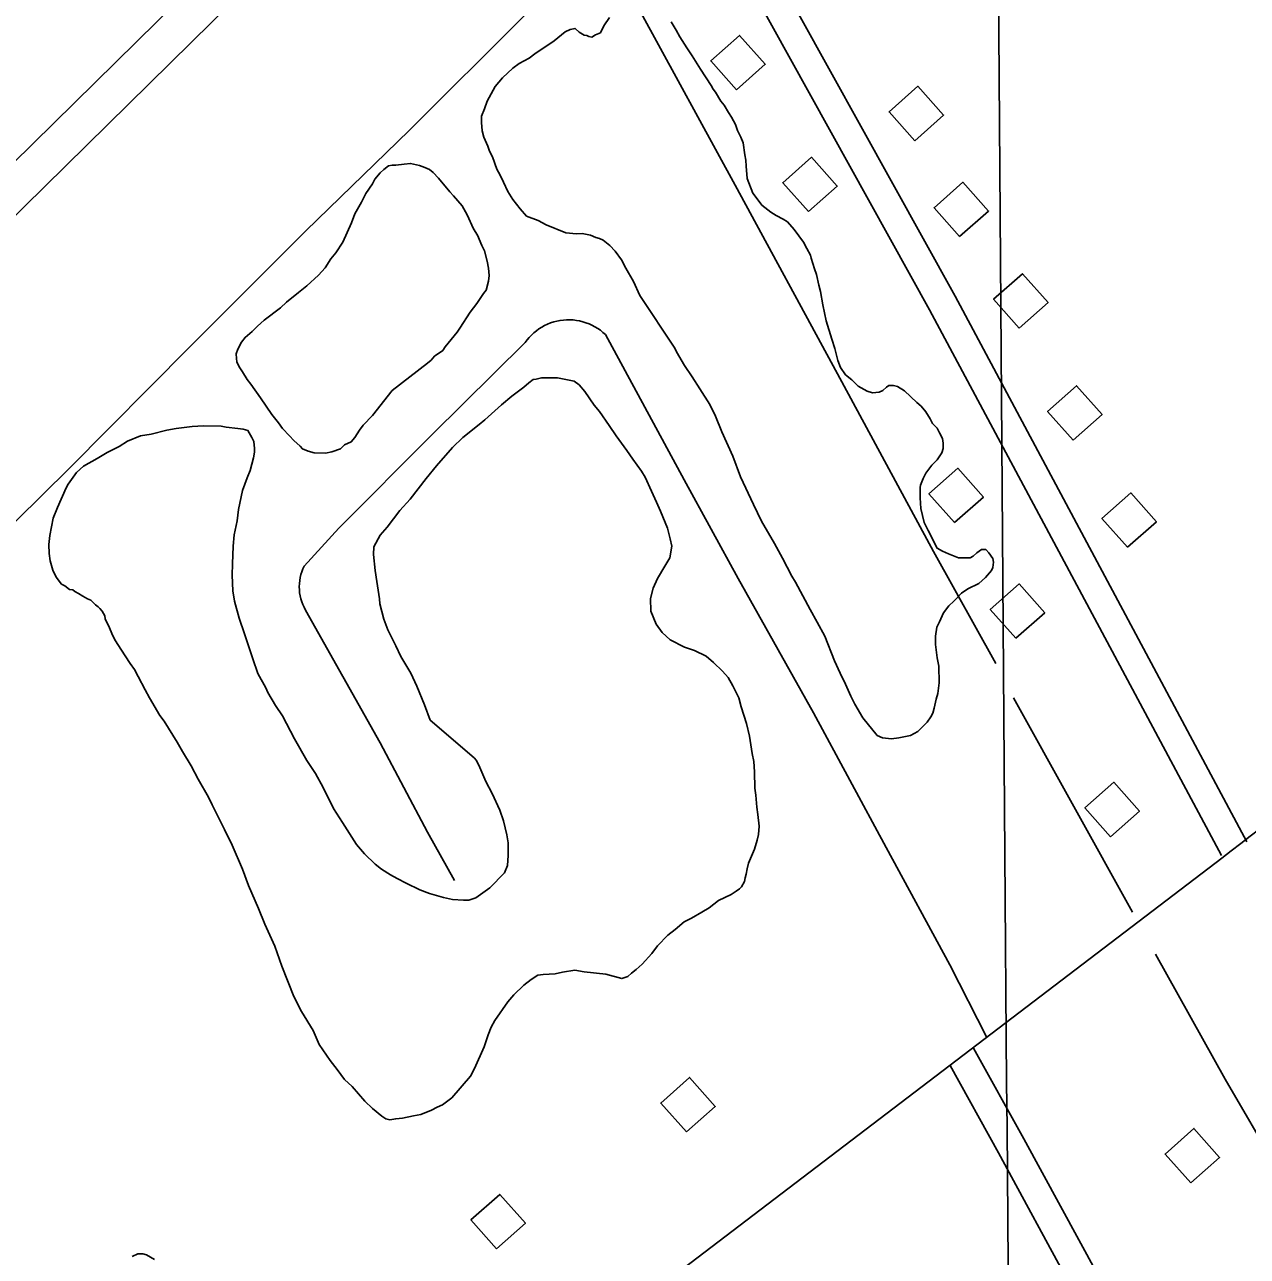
# Model space of a CAD drawing. Extents: x 3540316 to 3578335, y 553172 to 578787.
# Drawn here: x 3553934 to 3555202, y 573623 to 574901 of the extents above; entities that cross this region are included whole.
import ezdxf

# ---------------------------------------------------------------- set-up
doc = ezdxf.new("R2010")
doc.units = 0
for name, color, linetype in [('V-BLDG-OTLN', 7, 'Continuous'), ('V-GRID-MAJR', 7, 'Continuous'), ('V-ROAD-CNTR', 7, 'Continuous'), ('V-SITE-VEGE', 7, 'Continuous'), ('V-TOPO-SHOR', 7, 'Continuous')]:
    doc.layers.add(name, color=color, linetype=linetype)

msp = doc.modelspace()

# ---------------------------------------------------------------- linework, layer by layer
at = {"layer": 'V-BLDG-OTLN'}
for points in [[(3554671.694618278, 574833.245307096), (3554701.62355842, 574859.7822540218), (3554675.086611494, 574889.7111941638), (3554645.1576713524, 574863.174247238)], [(3554856.649248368, 574780.4394127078), (3554886.57818851, 574806.976359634), (3554860.041241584, 574836.9052997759), (3554830.1123014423, 574810.36835285)], [(3554746.4114688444, 574706.847559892), (3554776.340408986, 574733.3845068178), (3554749.80346206, 574763.31344696), (3554719.8745219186, 574736.7765000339)], [(3554903.271155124, 574680.8996117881), (3554933.2000952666, 574707.4365587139), (3554906.6631483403, 574737.3654988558), (3554876.7342081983, 574710.8285519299)], [(3554964.966031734, 574585.9828016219), (3554994.8949718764, 574612.519748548), (3554968.35802495, 574642.44868869), (3554938.4290848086, 574615.9117417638)], [(3555021.064919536, 574469.7680340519), (3555050.9938596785, 574496.304980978), (3555024.4569127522, 574526.23392112), (3554994.52797261, 574499.6969741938)], [(3554897.932165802, 574384.2842050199), (3554927.861105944, 574410.8211519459), (3554901.324159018, 574440.750092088), (3554871.395218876, 574414.2131451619)], [(3555077.418806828, 574358.672256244), (3555107.34774697, 574385.2092031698), (3555080.8108000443, 574415.138143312), (3555050.8818599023, 574388.6011963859)], [(3554961.584038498, 574264.3204449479), (3554991.5129786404, 574290.8573918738), (3554964.976031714, 574320.786332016), (3554935.047091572, 574294.2493850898)], [(3555059.696842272, 574058.5188565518), (3555089.625782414, 574085.055803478), (3555063.0888354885, 574114.9847436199), (3555033.159895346, 574088.4477966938)], [(3554619.855721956, 573752.302468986), (3554649.784662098, 573778.8394159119), (3554623.247715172, 573808.7683560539), (3554593.3187750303, 573782.2314091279)], [(3555142.89767587, 573699.3915748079), (3555172.826616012, 573725.928521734), (3555146.289669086, 573755.8574618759), (3555116.3607289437, 573729.3205149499)], [(3554423.012115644, 573631.0477114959), (3554452.9410557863, 573657.584658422), (3554426.40410886, 573687.513598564), (3554396.4751687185, 573660.976651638)]]:
    msp.add_lwpolyline(points, close=True, dxfattribs=at)
at = {"layer": 'V-GRID-MAJR'}
msp.add_spline([(3555066.6580000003, 558654.5920000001), (3555020.84, 564712.414), (3554974.9990000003, 570773.3200000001), (3554929.157, 576834.2440000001), (3554929.134, 576837.311)], degree=3, dxfattribs=at)
at = {"layer": 'V-ROAD-CNTR'}
for points in [[(3556059.5958424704, 576849.067275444), (3555248.6574643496, 576063.4908465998), (3553492.5229766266, 574335.02430354)], [(3556117.6897262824, 576849.5152745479), (3555276.6724083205, 576034.799903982), (3553520.6519203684, 574306.445360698)], [(3555201.15755935, 574053.25486708), (3554898.484164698, 574619.2707350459), (3554671.5006186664, 575028.9939155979)], [(3555174.701612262, 574039.1088953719), (3554872.1342173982, 574604.9267637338), (3554645.25867115, 575014.455944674)], [(3554931.2962347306, 573850.3241099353), (3554893.098, 573925.74), (3554826.9790000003, 574047.196), (3554751.739, 574186.855), (3554673.5470000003, 574326.4720000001), (3554617.745, 574428.562), (3554535.847, 574579.361), (3554533.328, 574581.634), (3554530.676, 574583.748), (3554527.895, 574585.693), (3554525.001, 574587.465), (3554522.003, 574589.056), (3554518.912, 574590.457), (3554515.742, 574591.665), (3554512.5, 574592.675), (3554509.207, 574593.484), (3554505.867, 574594.088), (3554502.4960000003, 574594.485), (3554499.108, 574594.674), (3554495.715, 574594.651), (3554492.327, 574594.422), (3554488.9620000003, 574593.984), (3554485.63, 574593.338), (3554482.345, 574592.488), (3554479.12, 574591.438), (3554475.964, 574590.191), (3554472.89, 574588.751), (3554469.912, 574587.125), (3554467.038, 574585.318), (3554464.284, 574583.338), (3554461.654, 574581.1900000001), (3554459.164, 574578.886), (3554456.819, 574576.432), (3554454.632, 574573.837), (3554452.606, 574571.113), (3554355.799, 574475.185), (3554259.592, 574378.675), (3554223.486, 574339.157), (3554222.171, 574336.284), (3554221.045, 574333.33), (3554220.117, 574330.31), (3554219.3880000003, 574327.234), (3554218.862, 574324.116), (3554218.542, 574320.973), (3554218.4280000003, 574317.813), (3554218.522, 574314.655), (3554218.821, 574311.507), (3554219.327, 574308.386), (3554220.035, 574305.306), (3554220.9450000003, 574302.279), (3554222.051, 574299.317), (3554223.347, 574296.436), (3554224.832, 574293.644), (3554302.287, 574155.804), (3554351.4560000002, 574063.078), (3554379.339, 574013.214)], [(3555175.2186112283, 574036.1689012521), (3554334.413292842, 573395.5581824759), (3553670.4906206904, 572885.3032029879)], [(3554917.578869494, 573839.2265064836), (3554969.8629006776, 573745.086650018), (3555045.72683461, 573605.3788418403), (3555094.5405185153, 573515.6097469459), (3555098.1854916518, 573510.1314699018), (3555102.1288126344, 573503.7479644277), (3555105.8559259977, 573497.23516622), (3555109.3595384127, 573490.6021031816), (3555112.6397193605, 573483.8552211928), (3555113.6207654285, 573481.6514020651)], [(3554893.312409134, 573821.1312825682), (3554943.5670993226, 573730.6453499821), (3555019.36716539, 573591.0551581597)]]:
    msp.add_lwpolyline(points, dxfattribs=at)
msp.add_arc((3558551.870275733, 569763.0589726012), 5446.2138156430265, 119.94370249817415, 128.31612472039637, dxfattribs=at)
at = {"layer": 'V-SITE-VEGE'}
for points in [[(3554675.9220000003, 574431.884), (3554667.978, 574453.069), (3554656.694, 574478.5750000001), (3554649.909, 574494.86), (3554644.279, 574506.794), (3554633.674, 574523.022), (3554625.8510000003, 574535.474), (3554618.038, 574547.377), (3554609.647, 574561.455), (3554607.953, 574565.254), (3554571.685, 574619.893), (3554564.923, 574634.54), (3554557.085, 574648.081), (3554552.594, 574656.755), (3554545.909, 574665.944), (3554540.365, 574671.871), (3554533.736, 574677.2390000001), (3554529.89, 574678.822), (3554526.054, 574679.86), (3554520.555, 574682.512), (3554511.795, 574684.024), (3554505.791, 574683.942), (3554494.8540000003, 574684.878), (3554474.5300000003, 574693.326), (3554466.279, 574697.577), (3554454.198, 574702.321), (3554447.537, 574709.872), (3554439.755, 574719.589), (3554434.725, 574727.71), (3554430.218, 574737.475), (3554426.84, 574744.526), (3554423.471, 574751.03), (3554418.927, 574763.525), (3554415.5640000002, 574769.487), (3554413.85, 574774.922), (3554409.895, 574784.148), (3554408.165, 574790.678), (3554407.495, 574799.404), (3554407.401, 574805.958), (3554410.569, 574813.648), (3554413.19, 574821.33), (3554421.708, 574836.741), (3554429.228, 574845.584), (3554440.009, 574855.566), (3554446.491, 574860.574), (3554456.784, 574866.181), (3554462.73, 574870.633), (3554482.745, 574884.023), (3554494.078, 574893.469), (3554499.507, 574895.73), (3554504.404, 574896.8910000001), (3554508.828, 574893.131), (3554513.786, 574889.926), (3554516.524, 574889.4180000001), (3554518.724, 574888.355), (3554522.007, 574887.857), (3554525.798, 574890.096), (3554530.682, 574892.35), (3554534.401, 574899.5), (3554540.281, 574908.323)], [(3554604.238, 574903.77), (3554609.276, 574895.103), (3554613.2, 574888.062), (3554620.46, 574876.698), (3554626.035, 574868.583), (3554634.4280000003, 574854.505), (3554645.5870000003, 574837.734), (3554647.826, 574833.944), (3554650.056, 574830.7000000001), (3554655.647, 574821.496), (3554658.985, 574817.172), (3554663.46, 574809.593), (3554666.807, 574804.727), (3554670.737, 574797.137), (3554673.006, 574791.1630000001), (3554676.383, 574784.112), (3554678.6520000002, 574778.136), (3554680.471, 574765.602), (3554681.636, 574760.156), (3554681.72, 574754.151), (3554683, 574741.0650000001), (3554688.677, 574725.854)], [(3554688.677, 574725.854), (3554694.237, 574718.836), (3554698.137, 574713.427), (3554707.519, 574706.464), (3554713.032, 574702.72), (3554720.186, 574698.9990000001), (3554724.593, 574696.33), (3554731.806, 574688.243), (3554741.272, 574675.2710000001), (3554744.645, 574668.7660000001), (3554748.565, 574661.721)], [(3554748.565, 574661.721), (3554749.157, 574658.455), (3554752.5870000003, 574647.582), (3554754.856, 574641.608), (3554757.1950000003, 574630.718), (3554758.926, 574624.189), (3554761.312, 574610.025), (3554764.822, 574593.693), (3554770.552, 574574.6630000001), (3554773.966, 574564.881), (3554776.8740000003, 574552.362), (3554779.707, 574545.305), (3554784.728, 574537.729), (3554791.358, 574532.363), (3554798.001, 574525.906), (3554807.361, 574520.577), (3554812.841, 574519.0160000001), (3554819.933, 574519.664), (3554823.733, 574521.355), (3554827.507, 574524.685), (3554829.668, 574526.354), (3554834.5810000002, 574526.422), (3554838.968, 574525.394), (3554846.1210000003, 574521.128), (3554858.86, 574508.748), (3554863.281, 574504.99), (3554868.281, 574499.053), (3554872.7490000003, 574492.018), (3554875.002, 574487.133), (3554879.987, 574482.292), (3554882.24, 574477.407), (3554885.6010000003, 574471.4500000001), (3554886.217, 574466.5430000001), (3554886.295, 574461.083), (3554884.72, 574456.692), (3554879.9050000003, 574449.526), (3554874.525, 574443.988), (3554868.088, 574435.706), (3554865.436, 574430.207), (3554862.806, 574423.0700000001), (3554862.292, 574420.878), (3554862.448, 574409.958), (3554863.148, 574399.049), (3554866.634, 574384.352), (3554870.5700000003, 574376.216), (3554880.116, 574357.79), (3554885.623, 574354.589), (3554891.667, 574351.9450000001), (3554902.1010000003, 574347.724), (3554914.115, 574347.894), (3554917.363, 574349.577), (3554921.142, 574352.907), (3554926.0100000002, 574356.254), (3554930.376, 574356.3150000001), (3554933.7, 574353.088), (3554937.605, 574347.136), (3554938.205, 574343.321), (3554937.739, 574337.854), (3554936.145, 574334.555), (3554930.241, 574327.373), (3554923.228, 574321.2660000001), (3554911.842, 574315.644), (3554905.3510000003, 574311.181), (3554897.278, 574302.877), (3554891.89, 574297.886), (3554886.528, 574290.71), (3554882.293, 574281.367), (3554879.643, 574275.868), (3554878.136, 574266.564), (3554878.258, 574257.831), (3554880.091, 574244.204), (3554881.853, 574235.4890000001), (3554882.1010000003, 574218.018), (3554880.6180000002, 574207.073), (3554879.065, 574201.046), (3554877.0130000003, 574191.736), (3554875.4450000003, 574186.796), (3554873.3170000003, 574182.946), (3554869.573, 574177.431), (3554859.884, 574167.465), (3554852.294, 574163.535), (3554840.313, 574161.18), (3554832.686, 574159.98), (3554823.3880000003, 574160.938), (3554817.892, 574163.59), (3554802.886, 574181.944), (3554794.495, 574196.024), (3554790.557, 574204.159), (3554784.919, 574216.64), (3554779.293, 574228.026), (3554773.651, 574241.052), (3554763.4620000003, 574266.574), (3554755.606, 574281.207), (3554748.321, 574294.208), (3554733.1780000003, 574322.388), (3554729.262, 574328.886), (3554719.719, 574347.318), (3554711.312, 574362.49), (3554697.875, 574385.78), (3554689.437, 574403.134), (3554675.9220000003, 574431.884)], [(3554064.779, 574476.174), (3554081.103, 574480.229), (3554090.909, 574482.007), (3554107.264, 574483.879), (3554119.268, 574484.594), (3554137.292, 574484.305), (3554142.7660000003, 574483.289), (3554154.802, 574481.823), (3554160.269, 574481.354), (3554165.2060000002, 574479.783), (3554169.128, 574472.7440000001), (3554171.375, 574468.406), (3554172.022, 574461.316), (3554172.075, 574457.495), (3554171.0700000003, 574451.473), (3554167.432, 574438.3150000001), (3554164.2660000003, 574430.625), (3554159.539, 574417.452), (3554155.45, 574397.736), (3554153.975, 574386.247), (3554150.907, 574371.458), (3554149.9790000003, 574359.979), (3554149.15, 574341.4), (3554148.767, 574329.927), (3554149.545, 574313.557), (3554151.339, 574302.66), (3554155.958, 574285.252), (3554161.647, 574268.9500000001), (3554170.2120000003, 574242.858), (3554175.338, 574227.6410000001), (3554183.739, 574213.017), (3554185.991, 574208.134), (3554193.829, 574194.595), (3554201.0810000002, 574183.775), (3554213.435, 574159.922), (3554226.31, 574137.718), (3554235.24, 574124.191), (3554243.09, 574109.56), (3554253.774, 574087.867), (3554263.267, 574073.257), (3554277.787, 574050.528), (3554286.116, 574040.819), (3554297.19, 574030.054), (3554303.819, 574024.687), (3554313.187, 574018.813), (3554319.791, 574015.084), (3554329.143, 574010.301), (3554343.44, 574003.406), (3554353.321, 573999.724), (3554368.1240000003, 573995.566), (3554377.436, 573993.514), (3554388.918, 573992.584), (3554394.378, 573992.662), (3554401.443, 573994.948), (3554411.169, 574002.183), (3554416.037, 574005.53), (3554431.108, 574021.033), (3554434.275, 574028.723), (3554435.219, 574039.113), (3554435.032, 574052.216), (3554433.822, 574060.389), (3554430.34, 574075.084), (3554426.363, 574085.9500000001), (3554418.472, 574103.311), (3554411.742, 574115.776), (3554405.5270000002, 574130.431), (3554402.15, 574137.482), (3554399.9280000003, 574140.182), (3554354.046, 574179.395), (3554348.361, 574195.15), (3554340.4390000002, 574214.696), (3554334.24, 574228.26), (3554323.617, 574245.584), (3554318.548, 574256.432), (3554310.1210000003, 574273.242), (3554306.144, 574284.107), (3554302.097, 574299.887), (3554301.472, 574305.338), (3554299.0330000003, 574323.324), (3554297.233, 574334.768), (3554295.363, 574351.121), (3554295.791, 574359.3200000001), (3554302.1720000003, 574371.4230000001), (3554309.701, 574379.7220000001), (3554322.5640000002, 574396.833), (3554333.318, 574408.455), (3554349.9420000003, 574429.986), (3554360.676, 574443.245), (3554377.336, 574462.047), (3554388.111, 574472.576), (3554404.847, 574485.919), (3554410.782, 574490.9180000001), (3554428.036, 574506.452), (3554438.835, 574515.344), (3554451.259, 574524.804), (3554456.6550000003, 574529.248), (3554460.9760000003, 574532.587), (3554464.245, 574533.178), (3554469.6890000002, 574534.35), (3554486.071, 574534.581), (3554503.593, 574531.008)], [(3554503.593, 574531.008), (3554508.562, 574527.256), (3554514.669, 574520.243), (3554524.149, 574506.18), (3554529.703, 574499.706), (3554539.74, 574485.104), (3554546.994, 574474.286), (3554558.129, 574459.153), (3554564.267, 574449.958), (3554573.18, 574437.524), (3554577.088, 574431.573), (3554583.848, 574416.926), (3554588.9250000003, 574405.529), (3554592.88, 574396.302), (3554600.232, 574378.386), (3554603.1180000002, 574367.505), (3554604.863, 574359.885), (3554602.85, 574347.843), (3554597.515, 574339.03), (3554590.0500000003, 574326.363), (3554585.276, 574316.4670000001), (3554582.699, 574305.508), (3554582.886, 574292.405), (3554588.54, 574278.833), (3554594.67, 574270.182), (3554602.968, 574262.656), (3554617.818, 574255.2220000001), (3554628.245, 574251.5480000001), (3554640.34, 574245.713), (3554648.078, 574239.27), (3554657.49, 574230.1190000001), (3554663.044, 574223.6460000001), (3554668.082, 574214.981), (3554674.265, 574202.508), (3554676.582, 574193.257), (3554682.287, 574175.8640000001), (3554685.2060000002, 574162.8), (3554688.1920000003, 574144.8200000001), (3554689.9450000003, 574136.655), (3554690.645, 574125.743), (3554690.887, 574108.818), (3554692.079, 574101.736), (3554692.804, 574089.186), (3554694.004, 574081.562), (3554695.2660000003, 574069.562), (3554694.842, 574060.819), (3554693.291, 574054.79), (3554690.694, 574045.4720000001), (3554684.344, 574031.183), (3554682.791, 574025.154), (3554681.7770000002, 574019.677), (3554680.739, 574015.841), (3554680.248, 574012.012), (3554677.049, 574006.504), (3554674.896, 574004.291), (3554671.65, 574002.06), (3554666.237, 573998.708), (3554659.733, 573995.339), (3554653.22, 573992.515), (3554643.5, 573984.734), (3554635.921, 573980.255), (3554625.0870000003, 573974.095), (3554617.497, 573970.165), (3554608.324, 573962.388), (3554600.765, 573956.275), (3554590, 573945.202), (3554584.1040000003, 573937.473), (3554573.8850000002, 573926.405), (3554567.958, 573920.859)], [(3554567.958, 573920.859), (3554563.098, 573916.97), (3554559.323, 573913.642), (3554552.8030000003, 573911.363), (3554536.353, 573916.042), (3554513.93, 573918.455), (3554504.079, 573919.954), (3554491.545, 573918.137), (3554483.924, 573916.39), (3554471.3740000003, 573915.665), (3554465.9220000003, 573915.041), (3554458.887, 573910.574), (3554451.33, 573904.461), (3554441.096, 573894.485), (3554434.645, 573887.294), (3554421.268, 573867.992), (3554417.5470000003, 573860.84), (3554414.378, 573853.15), (3554410.188, 573840.53), (3554400.134, 573817.998), (3554395.875, 573810.294), (3554376.539, 573787.631), (3554366.811, 573780.393), (3554361.382, 573778.132), (3554355.4220000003, 573774.769), (3554344.566, 573770.247), (3554336.935, 573769.047), (3554325.503, 573766.7000000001), (3554318.413, 573766.053), (3554312.423, 573764.875), (3554308.042, 573765.905), (3554304.179, 573768.582), (3554294.236, 573776.633), (3554286.485, 573784.167), (3554273.165, 573799.267), (3554265.413, 573806.804), (3554257.62, 573817.067), (3554250.3910000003, 573826.248), (3554239.231, 573843.019), (3554233.018, 573857.674), (3554220.728, 573877.159), (3554212.857, 573892.883), (3554200.397, 573924.378), (3554193.006, 573945.024), (3554182.852, 573967.816), (3554176.069, 573984.101), (3554165.899, 574007.983), (3554159.6520000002, 574024.824), (3554148.923, 574049.791), (3554141.044, 574066.062), (3554128.125, 574091.544), (3554124.187, 574099.678), (3554113.5500000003, 574118.096), (3554106.251, 574132.188), (3554097.307, 574146.809), (3554091.708, 574156.555), (3554078.293, 574178.211), (3554073.841, 574184.152), (3554063.204, 574202.568), (3554058.721, 574210.696), (3554051.421, 574224.791), (3554047.5, 574231.834), (3554043.037, 574238.324), (3554033.5470000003, 574252.932), (3554027.964, 574261.589), (3554025.725, 574265.382), (3554024.032, 574269.179), (3554021.764, 574275.157), (3554017.265, 574284.373), (3554016.671, 574287.642), (3554013.8710000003, 574292.518), (3554011.649, 574295.215), (3554009.988, 574296.831), (3554007.228, 574298.975), (3554002.2430000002, 574303.819), (3553998.944, 574305.41), (3553993.991, 574308.0700000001), (3553989.5840000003, 574310.7390000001), (3553985.734, 574312.8690000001), (3553983.526, 574314.475), (3553980.241, 574314.974), (3553975.275, 574318.726), (3553971.975, 574320.317), (3553966.407, 574327.885), (3553963.0300000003, 574334.934), (3553960.161, 574344.723), (3553958.9620000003, 574352.35), (3553958.827, 574361.634), (3553959.79, 574370.93), (3553963.355, 574389.001), (3553967.566, 574399.983), (3553976.563, 574420.3150000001), (3553978.691, 574424.167), (3553987.256, 574436.304), (3553994.807, 574442.964), (3554008.893, 574450.808), (3554019.182, 574456.96), (3554031.654, 574463.143), (3554040.313, 574468.73), (3554053.883, 574474.382), (3554064.779, 574476.174)], [(3554045.222, 573622.924), (3554051.19, 573625.738), (3554056.103, 573625.81), (3554059.941, 573624.772), (3554068.201, 573619.973)]]:
    msp.add_lwpolyline(points, dxfattribs=at)
msp.add_lwpolyline([(3554314.788, 574521.228), (3554294.406, 574495.272), (3554284.719, 574485.304), (3554280.967, 574480.338), (3554276.161, 574472.623), (3554272.403, 574468.201), (3554265.3510000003, 574464.826), (3554261.038, 574460.941), (3554252.349, 574457.542), (3554245.811, 574456.358), (3554233.794, 574456.735), (3554227.765, 574458.285), (3554221.721, 574460.929), (3554219.4990000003, 574463.628), (3554212.861, 574469.541), (3554208.423, 574474.393), (3554201.216, 574481.935), (3554196.764, 574487.879), (3554190.0870000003, 574496.5210000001), (3554178.375, 574513.831), (3554168.346, 574527.886), (3554164.453, 574532.7440000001), (3554159.4250000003, 574540.865), (3554156.078, 574545.733), (3554153.8170000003, 574551.16), (3554153.2260000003, 574554.428), (3554153.156, 574559.3420000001), (3554154.723, 574564.279), (3554158.444, 574571.431), (3554162.196, 574576.399), (3554169.755, 574582.513), (3554175.137, 574588.05), (3554182.149, 574594.158), (3554198.896, 574606.953), (3554205.361, 574613.054), (3554217.781, 574623.059), (3554226.423, 574629.733), (3554238.279, 574640.823), (3554245.267, 574648.567), (3554251.14, 574657.934), (3554256.5160000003, 574664.019), (3554263.457, 574675.039), (3554272.454, 574695.372), (3554276.142, 574704.707), (3554283.071, 574716.818), (3554287.316, 574725.617), (3554294.271, 574735.545), (3554296.932, 574740.497), (3554302.2970000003, 574747.127), (3554306.074, 574750.457), (3554310.932, 574754.348), (3554314.747, 574754.948), (3554318.569, 574755.001), (3554327.289, 574756.218), (3554333.832, 574756.857), (3554343.145, 574754.805), (3554348.6350000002, 574752.699), (3554353.579, 574750.584), (3554357.45, 574747.362), (3554362.994, 574741.435), (3554374.661, 574727.403), (3554378.544, 574723.091), (3554387.427, 574712.839), (3554392.473, 574703.627), (3554399.233, 574688.98), (3554403.147, 574682.484), (3554407.669, 574671.625), (3554410.4790000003, 574666.204), (3554413.362, 574655.323), (3554414.556, 574648.2390000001), (3554415.2120000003, 574640.608), (3554414.751, 574634.593), (3554412.1520000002, 574625.273), (3554409.469, 574621.957), (3554402.518, 574611.484), (3554395.545, 574602.649), (3554384.856, 574586.113), (3554382.19, 574581.708), (3554369.842, 574566.7880000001), (3554367.168, 574562.928), (3554358.517, 574556.7980000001), (3554355.296, 574552.929), (3554351.517, 574549.599)], close=True, dxfattribs=at)
at = {"layer": 'V-TOPO-SHOR'}
msp.add_line((3554959.222, 574202.603), (3555082.4990000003, 573980.245), dxfattribs=at)
for points in [[(3553478.2970000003, 573936.887), (3553600.8000000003, 574055.638), (3553733.666, 574194.632), (3553869.512, 574331.895), (3553979.744, 574440.424), (3554104.5160000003, 574566.301), (3554225.223, 574686.801), (3554332.555, 574791.153), (3554450.931, 574909.255), (3554530.6, 574988.299), (3554534.323, 574991.9940000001), (3554604.312, 575060.948), (3554683.625, 575139.493), (3554789.259, 575238.4990000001), (3554916.951, 575366.782), (3555029.54, 575475.936), (3555124.674, 575564.748), (3555206.336, 575644.507), (3555307.224, 575744.632), (3555404.5700000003, 575845.8690000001), (3555408.0470000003, 575849.485), (3555451.756, 575895.0210000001)], [(3554940.702, 574238.201), (3554876.0470000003, 574354.329), (3554776.432, 574538.46), (3554670.307, 574734.296), (3554572.574, 574913.465), (3554530.6, 574988.299)], [(3555106.236, 573936.576), (3555178.788, 573806.951), (3555285.659, 573622.9180000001), (3555395.0840000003, 573418.059), (3555470.898, 573282.129), (3555476.616, 573270.437)]]:
    msp.add_lwpolyline(points, dxfattribs=at)

doc.saveas('drawing.dxf')
